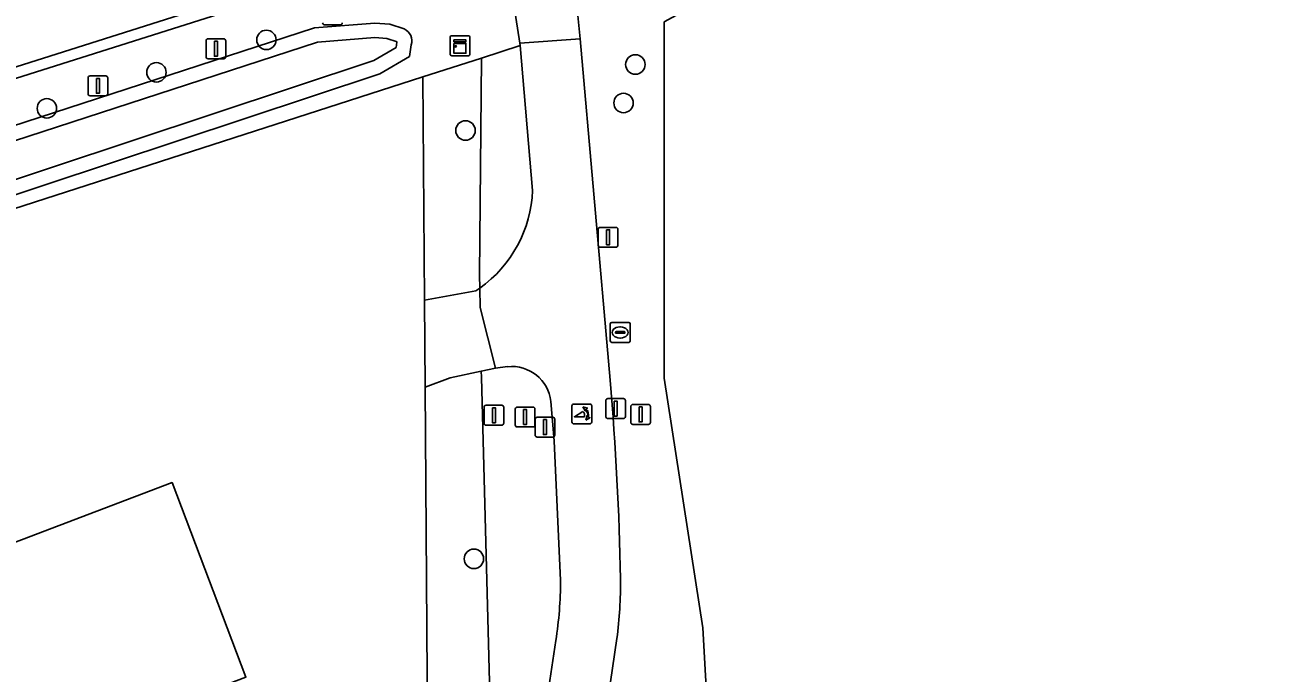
# Model space of a CAD drawing. Extents: x 162879 to 165540, y 384011 to 385181.
# Drawn here: x 163715.3 to 163777.7, y 384467.2 to 384499.8 of the extents above; entities that cross this region are included whole.
import ezdxf

# ---------------------------------------------------------------- set-up
doc = ezdxf.new("R2010")
doc.units = 0
for name, color, linetype in [('IMGEO_Afsluitpaal', 7, 'Continuous'), ('IMGEO_Berm_groen', 7, 'Continuous'), ('IMGEO_Boom', 7, 'Continuous'), ('IMGEO_Bouwland', 7, 'Continuous'), ('IMGEO_Erf', 7, 'Continuous'), ('IMGEO_Groenvoorziening', 7, 'Continuous'), ('IMGEO_Hek', 7, 'Continuous'), ('IMGEO_Kast', 7, 'Continuous'), ('IMGEO_Lichtmast', 7, 'Continuous'), ('IMGEO_Oever', 7, 'Continuous'), ('IMGEO_Pand', 7, 'Continuous'), ('IMGEO_Poller', 7, 'Continuous'), ('IMGEO_Rijbaan_lokaal_gesloten', 7, 'Continuous'), ('IMGEO_Rijbaan_lokaal_open', 7, 'Continuous'), ('IMGEO_Rioolput', 7, 'Continuous'), ('IMGEO_Waterloop', 7, 'Continuous'), ('IMGEO_Wegwijzer', 7, 'Continuous')]:
    doc.layers.add(name, color=color, linetype=linetype)

msp = doc.modelspace()

# ---------------------------------------------------------------- linework, layer by layer
at = {"layer": 'IMGEO_Afsluitpaal'}
for p, q in [((163724.397, 384498.176), (163724.397, 384498.976)), ((163724.397, 384498.976), (163724.397, 384498.176)), ((163724.497, 384499.076), (163725.287, 384499.076)), ((163725.287, 384499.076), (163724.497, 384499.076)), ((163725.387, 384498.976), (163725.387, 384498.176)), ((163725.387, 384498.176), (163725.387, 384498.976)), ((163725.287, 384498.076), (163724.497, 384498.076)), ((163724.497, 384498.076), (163725.287, 384498.076)), ((163718.461, 384496.31), (163718.461, 384497.11)), ((163718.461, 384497.11), (163718.461, 384496.31)), ((163718.561, 384497.21), (163719.351, 384497.21)), ((163719.351, 384497.21), (163718.561, 384497.21)), ((163719.451, 384497.11), (163719.451, 384496.31)), ((163719.451, 384496.31), (163719.451, 384497.11)), ((163719.351, 384496.21), (163718.561, 384496.21)), ((163718.561, 384496.21), (163719.351, 384496.21)), ((163738.377, 384479.749), (163738.377, 384480.549)), ((163738.377, 384480.549), (163738.377, 384479.749)), ((163738.477, 384480.649), (163739.267, 384480.649)), ((163739.267, 384480.649), (163738.477, 384480.649)), ((163739.367, 384480.549), (163739.367, 384479.749)), ((163739.367, 384479.749), (163739.367, 384480.549)), ((163740.049, 384480.558), (163740.839, 384480.558)), ((163740.839, 384480.558), (163740.049, 384480.558)), ((163744.5, 384480.082), (163744.5, 384480.882)), ((163744.5, 384480.882), (163744.5, 384480.082)), ((163744.6, 384480.982), (163745.39, 384480.982)), ((163745.39, 384480.982), (163744.6, 384480.982)), ((163745.49, 384480.882), (163745.49, 384480.082)), ((163745.49, 384480.082), (163745.49, 384480.882)), ((163745.757, 384479.789), (163745.757, 384480.589)), ((163745.757, 384480.589), (163745.757, 384479.789)), ((163745.857, 384480.689), (163746.647, 384480.689)), ((163746.647, 384480.689), (163745.857, 384480.689)), ((163746.747, 384480.589), (163746.747, 384479.789)), ((163746.747, 384479.789), (163746.747, 384480.589)), ((163739.949, 384479.658), (163739.949, 384480.458)), ((163739.949, 384480.458), (163739.949, 384479.658)), ((163740.939, 384480.458), (163740.939, 384479.658)), ((163740.939, 384479.658), (163740.939, 384480.458)), ((163740.946, 384479.151), (163740.946, 384479.951)), ((163740.946, 384479.951), (163740.946, 384479.151)), ((163741.046, 384480.051), (163741.836, 384480.051)), ((163741.836, 384480.051), (163741.046, 384480.051)), ((163741.936, 384479.951), (163741.936, 384479.151)), ((163741.936, 384479.151), (163741.936, 384479.951)), ((163745.39, 384479.982), (163744.6, 384479.982)), ((163744.6, 384479.982), (163745.39, 384479.982)), ((163739.267, 384479.649), (163738.477, 384479.649)), ((163738.477, 384479.649), (163739.267, 384479.649)), ((163740.839, 384479.558), (163740.049, 384479.558)), ((163740.049, 384479.558), (163740.839, 384479.558)), ((163746.647, 384479.689), (163745.857, 384479.689)), ((163745.857, 384479.689), (163746.647, 384479.689)), ((163741.836, 384479.051), (163741.046, 384479.051)), ((163741.046, 384479.051), (163741.836, 384479.051))]:
    msp.add_line(p, q, dxfattribs=at)
for points in [[(163724.817, 384498.951), (163724.967, 384498.951), (163724.967, 384498.201), (163724.817, 384498.201), (163724.817, 384498.951)], [(163718.881, 384497.085), (163719.031, 384497.085), (163719.031, 384496.335), (163718.881, 384496.335), (163718.881, 384497.085)], [(163738.797, 384480.524), (163738.947, 384480.524), (163738.947, 384479.774), (163738.797, 384479.774), (163738.797, 384480.524)], [(163744.92, 384480.857), (163745.07, 384480.857), (163745.07, 384480.107), (163744.92, 384480.107), (163744.92, 384480.857)], [(163746.177, 384480.564), (163746.327, 384480.564), (163746.327, 384479.814), (163746.177, 384479.814), (163746.177, 384480.564)], [(163740.369, 384480.433), (163740.519, 384480.433), (163740.519, 384479.683), (163740.369, 384479.683), (163740.369, 384480.433)], [(163741.366, 384479.926), (163741.516, 384479.926), (163741.516, 384479.176), (163741.366, 384479.176), (163741.366, 384479.926)]]:
    msp.add_lwpolyline(points, dxfattribs=at)
for centre, start, end in [((163724.497, 384498.976), 90, 180), ((163724.497, 384498.976), 90, 180), ((163725.287, 384498.976), 0, 90), ((163725.287, 384498.976), 360, 90), ((163724.497, 384498.176), 180, 270), ((163724.497, 384498.176), 180, 270), ((163725.287, 384498.176), 270, 0), ((163725.287, 384498.176), 270, 0), ((163718.561, 384497.11), 90, 180), ((163718.561, 384497.11), 90, 180), ((163719.351, 384497.11), 0, 90), ((163719.351, 384497.11), 360, 90), ((163718.561, 384496.31), 180, 270), ((163718.561, 384496.31), 180, 270), ((163719.351, 384496.31), 270, 0), ((163719.351, 384496.31), 270, 0), ((163738.477, 384480.549), 90, 180), ((163738.477, 384480.549), 90, 180), ((163739.267, 384480.549), 0, 90), ((163739.267, 384480.549), 360, 90), ((163740.049, 384480.458), 90, 180), ((163740.049, 384480.458), 90, 180), ((163740.839, 384480.458), 0, 90), ((163740.839, 384480.458), 360, 90), ((163744.6, 384480.882), 90, 180), ((163744.6, 384480.882), 90, 180), ((163745.39, 384480.882), 0, 90), ((163745.39, 384480.882), 360, 90), ((163745.857, 384480.589), 90, 180), ((163745.857, 384480.589), 90, 180), ((163746.647, 384480.589), 0, 90), ((163746.647, 384480.589), 360, 90), ((163741.046, 384479.951), 90, 180), ((163741.046, 384479.951), 90, 180), ((163741.836, 384479.951), 0, 90), ((163741.836, 384479.951), 360, 90), ((163744.6, 384480.082), 180, 270), ((163744.6, 384480.082), 180, 270), ((163745.39, 384480.082), 270, 0), ((163745.39, 384480.082), 270, 0), ((163738.477, 384479.749), 180, 270), ((163738.477, 384479.749), 180, 270), ((163739.267, 384479.749), 270, 0), ((163739.267, 384479.749), 270, 0), ((163740.049, 384479.658), 180, 270), ((163740.049, 384479.658), 180, 270), ((163740.839, 384479.658), 270, 0), ((163740.839, 384479.658), 270, 0), ((163745.857, 384479.789), 180, 270), ((163745.857, 384479.789), 180, 270), ((163746.647, 384479.789), 270, 0), ((163746.647, 384479.789), 270, 0), ((163741.046, 384479.151), 180, 270), ((163741.046, 384479.151), 180, 270), ((163741.836, 384479.151), 270, 0), ((163741.836, 384479.151), 270, 0)]:
    msp.add_arc(centre, 0.1, start, end, dxfattribs=at)
at = {"layer": 'IMGEO_Berm_groen'}
for points in [[(163736.271, 384503.913), (163733.882, 384503.128), (163673.457, 384484.009), (163672.218, 384481.736), (163672.861, 384479.522), (163673.525, 384477.235), (163735.296, 384497.157), (163738.245, 384498.107), (163740.185, 384498.733), (163740.174, 384498.86), (163739.718, 384501.777)], [(163734.712, 384498.764), (163734.624, 384498.186), (163733.132, 384497.317), (163675.705, 384478.27), (163675.039, 384480.186), (163674.542, 384481.62), (163729.855, 384499.627), (163732.888, 384499.869), (163733.639, 384499.81), (163734.353, 384499.569)]]:
    msp.add_lwpolyline(points, dxfattribs=at)
msp.add_arc((163734.086, 384498.968), 0.658, 341.98109, 66.08909, dxfattribs=at)
at = {"layer": 'IMGEO_Boom'}
for centre in [(163727.431, 384499.021), (163745.988, 384497.782), (163721.899, 384497.389), (163745.392, 384495.849), (163716.39, 384495.579), (163737.444, 384494.465), (163737.867, 384472.929)]:
    msp.add_circle(centre, 0.489, dxfattribs=at)
at = {"layer": 'IMGEO_Bouwland'}
msp.add_lwpolyline([(163855.899, 384531.368), (163814.844, 384522.961), (163804.4, 384520.545), (163798.342, 384518.806), (163772.691, 384510.794), (163770.073, 384507.956), (163751.31, 384502.046), (163747.438, 384499.922), (163747.438, 384482.013), (163749.377, 384469.459), (163749.654, 384464.659), (163751.685, 384456.628), (163754.823, 384449.705), (163867.186, 384478.711), (163950.521, 384501.908), (163952.667, 384505.672), (163941.075, 384511.882)], dxfattribs=at)
at = {"layer": 'IMGEO_Erf'}
msp.add_lwpolyline([(163735.589, 384457.531), (163735.573, 384459.754), (163735.412, 384481.555), (163735.379, 384485.927), (163735.296, 384497.157), (163673.525, 384477.235), (163673.558, 384477.124), (163673.315, 384477.045), (163676.02, 384469.695), (163677.537, 384470.279), (163675.789, 384474.916), (163687.803, 384479.502), (163709.623, 384487.831), (163711.39, 384483.201), (163713.77, 384476.966), (163714.66, 384474.798), (163679.163, 384461.363), (163683.547, 384449.689)], dxfattribs=at)
msp.add_lwpolyline([(163684.716, 384451.138), (163681, 384460.911), (163722.685, 384476.76), (163726.401, 384466.987)], close=True, dxfattribs=at)
at = {"layer": 'IMGEO_Groenvoorziening'}
for points in [[(163747.438, 384482.013), (163747.438, 384499.922), (163751.31, 384502.046), (163770.073, 384507.956), (163772.691, 384510.794), (163748.898, 384503.363), (163748.645, 384504.331), (163798.055, 384519.764), (163804.144, 384521.512), (163814.635, 384523.939), (163855.656, 384532.338)], [(163743.012, 384501.102), (163743.213, 384499.073), (163743.896, 384491.268), (163744.713, 384481.919)], [(163740.813, 384491.452), (163740.185, 384498.733), (163738.245, 384498.107), (163738.15, 384487.194), (163738.162, 384486.542)], [(163739.56, 384482.591), (163738.948, 384482.512), (163738.237, 384482.36), (163738.242, 384482.066), (163738.803, 384461.001), (163740.71, 384461.737), (163741.638, 384466.478), (163741.989, 384468.823)], [(163867.186, 384478.711), (163754.823, 384449.705), (163751.685, 384456.628), (163749.654, 384464.659), (163749.377, 384469.459), (163747.438, 384482.013)], [(163742.226, 384471.844), (163741.909, 384478.865), (163741.74, 384480.846)], [(163745.063, 384468.921), (163744.626, 384465.941)]]:
    msp.add_lwpolyline(points, dxfattribs=at)
for points in [[(163738.245, 384498.107), (163735.296, 384497.157), (163735.379, 384485.927), (163737.969, 384486.41), (163738.162, 384486.542), (163738.15, 384487.194)], [(163738.803, 384461.001), (163738.242, 384482.066), (163738.237, 384482.36), (163736.681, 384482.028), (163735.412, 384481.555), (163735.573, 384459.754)]]:
    msp.add_lwpolyline(points, close=True, dxfattribs=at)
for centre, radius, start, end in [((163734.51, 384491.685), 6.308, 305.38319, 357.88594), ((163739.766, 384480.614), 1.987, 6.69193, 95.95641), ((163600.666, 384469.371), 144.593, 1.01144, 4.97863), ((163721.946, 384471.915), 20.28, 351.22961, 359.79896), ((163724.504, 384471.612), 20.734, 352.54352, 0.86007)]:
    msp.add_arc(centre, radius, start, end, dxfattribs=at)
at = {"layer": 'IMGEO_Hek'}
for points in [[(163735.296, 384497.157), (163738.245, 384498.107)], [(163738.245, 384498.107), (163738.15, 384487.194)], [(163673.525, 384477.235), (163735.296, 384497.157)], [(163738.15, 384487.194), (163738.162, 384486.542)], [(163738.237, 384482.36), (163738.242, 384482.066)], [(163738.242, 384482.066), (163738.803, 384461.001)]]:
    msp.add_lwpolyline(points, dxfattribs=at)
at = {"layer": 'IMGEO_Kast'}
for p, q in [((163736.744, 384499.226), (163737.585, 384499.226)), ((163737.585, 384499.226), (163736.744, 384499.226)), ((163736.669, 384498.301), (163736.669, 384499.142)), ((163736.669, 384499.142), (163736.669, 384498.301)), ((163737.669, 384499.151), (163737.669, 384498.31)), ((163737.669, 384498.31), (163737.669, 384499.151)), ((163737.594, 384498.226), (163736.753, 384498.226)), ((163736.753, 384498.226), (163737.594, 384498.226))]:
    msp.add_line(p, q, dxfattribs=at)
for points in [[(163736.864, 384499.016), (163737.464, 384499.016), (163737.464, 384498.931), (163736.864, 384498.931), (163736.864, 384499.016)], [(163736.864, 384498.841), (163737.464, 384498.841), (163737.464, 384498.352), (163736.864, 384498.352), (163736.864, 384498.841)]]:
    msp.add_lwpolyline(points, dxfattribs=at)
msp.add_circle((163736.948, 384498.69), 0.0377, dxfattribs=at)
for centre, start, end in [((163736.747, 384499.148), 92.4484, 184.28452), ((163736.747, 384499.148), 92.4484, 184.28452), ((163737.591, 384499.148), 2.4484, 94.28452), ((163737.591, 384499.148), 2.4484, 94.28452), ((163736.747, 384498.304), 182.4484, 274.28452), ((163736.747, 384498.304), 182.4484, 274.28452), ((163737.591, 384498.304), 272.4484, 4.28452), ((163737.591, 384498.304), 272.4484, 4.28452)]:
    msp.add_arc(centre, 0.0779, start, end, dxfattribs=at)
at = {"layer": 'IMGEO_Lichtmast'}
for p, q in [((163744.119, 384488.696), (163744.119, 384489.496)), ((163744.119, 384489.496), (163744.119, 384488.696)), ((163744.219, 384489.596), (163745.009, 384489.596)), ((163745.009, 384489.596), (163744.219, 384489.596)), ((163745.109, 384489.496), (163745.109, 384488.696)), ((163745.109, 384488.696), (163745.109, 384489.496)), ((163745.009, 384488.596), (163744.219, 384488.596)), ((163744.219, 384488.596), (163745.009, 384488.596))]:
    msp.add_line(p, q, dxfattribs=at)
msp.add_lwpolyline([(163744.539, 384489.471), (163744.689, 384489.471), (163744.689, 384488.721), (163744.539, 384488.721), (163744.539, 384489.471)], dxfattribs=at)
for centre, start, end in [((163744.219, 384489.496), 90, 180), ((163744.219, 384489.496), 90, 180), ((163745.009, 384489.496), 0, 90), ((163745.009, 384489.496), 360, 90), ((163744.219, 384488.696), 180, 270), ((163744.219, 384488.696), 180, 270), ((163745.009, 384488.696), 270, 0), ((163745.009, 384488.696), 270, 0)]:
    msp.add_arc(centre, 0.1, start, end, dxfattribs=at)
at = {"layer": 'IMGEO_Oever'}
for points in [[(163734.353, 384499.569), (163733.639, 384499.81), (163732.888, 384499.869), (163729.855, 384499.627), (163674.542, 384481.62), (163675.039, 384480.186), (163675.705, 384478.27), (163733.132, 384497.317)], [(163733.132, 384497.317), (163734.624, 384498.186), (163734.712, 384498.764)]]:
    msp.add_lwpolyline(points, dxfattribs=at)
msp.add_lwpolyline([(163734, 384498.919), (163733.996, 384498.903), (163733.956, 384498.64), (163732.831, 384497.985), (163676.157, 384479.188), (163675.473, 384481.157), (163729.999, 384498.908), (163732.888, 384499.138), (163733.492, 384499.091)], close=True, dxfattribs=at)
msp.add_arc((163734.086, 384498.968), 0.658, 341.98109, 66.08909, dxfattribs=at)
at = {"layer": 'IMGEO_Pand'}
msp.add_lwpolyline([(163684.716, 384451.138), (163726.401, 384466.987), (163722.685, 384476.76), (163681, 384460.911)], close=True, dxfattribs=at)
at = {"layer": 'IMGEO_Poller'}
for p, q in [((163742.799, 384480.618), (163742.799, 384479.811)), ((163742.799, 384480.618), (163742.799, 384479.811)), ((163743.701, 384480.713), (163742.893, 384480.713)), ((163743.701, 384480.713), (163742.893, 384480.713)), ((163743.795, 384479.811), (163743.795, 384480.618)), ((163743.795, 384479.811), (163743.795, 384480.618)), ((163742.893, 384479.716), (163743.701, 384479.716)), ((163742.893, 384479.716), (163743.701, 384479.716))]:
    msp.add_line(p, q, dxfattribs=at)
for points in [[(163743.478, 384480.442), (163743.466, 384480.369), (163743.341, 384480.574)], [(163743.341, 384480.574), (163743.572, 384480.508), (163743.501, 384480.476)], [(163743.434, 384480.069), (163742.921, 384480.069), (163743.351, 384480.344)], [(163743.494, 384479.897), (163743.56, 384480.128), (163743.59, 384480.06)], [(163743.626, 384480.033), (163743.698, 384480.022), (163743.494, 384479.897)]]:
    msp.add_lwpolyline(points, dxfattribs=at)
for centre, radius, start, end in [((163742.893, 384480.618), 0.0946, 90, 180), ((163742.893, 384480.618), 0.0946, 90, 180), ((163743.701, 384480.618), 0.0946, 0, 90), ((163743.701, 384480.618), 0.0946, 0, 90), ((163743.106, 384480.119), 0.332, 351.32473, 42.4854), ((163743.12, 384480.129), 0.476, 351.75274, 41.16905), ((163743.12, 384480.129), 0.516, 349.35686, 42.29123), ((163742.893, 384479.811), 0.0946, 180, 270), ((163742.893, 384479.811), 0.0946, 180, 270), ((163743.701, 384479.811), 0.0946, 270, 0), ((163743.701, 384479.811), 0.0946, 270, 0)]:
    msp.add_arc(centre, radius, start, end, dxfattribs=at)
at = {"layer": 'IMGEO_Rijbaan_lokaal_gesloten'}
msp.add_lwpolyline([(163733.943, 384503.731), (163732.744, 384507.516), (163666.524, 384486.547), (163617.326, 384471.177), (163605.38, 384467.425), (163606.478, 384463.562), (163618.666, 384467.431), (163666.742, 384482.429)], close=True, dxfattribs=at)
at = {"layer": 'IMGEO_Rijbaan_lokaal_open'}
for points in [[(163780.232, 384517.137), (163757.115, 384509.864), (163755.228, 384509.255), (163751.375, 384508.217), (163736.556, 384504.526), (163736.228, 384504.447), (163733.943, 384503.731), (163666.742, 384482.429), (163618.666, 384467.431), (163606.478, 384463.562)], [(163606.62, 384463.084), (163618.797, 384466.945), (163663.998, 384481.064), (163673.457, 384484.009), (163733.882, 384503.128), (163736.271, 384503.913), (163736.561, 384504.005), (163746.591, 384506.492), (163755.421, 384508.79), (163759.947, 384510.236), (163780.394, 384516.674)], [(163739.718, 384501.777), (163740.174, 384498.86), (163743.213, 384499.073), (163743.012, 384501.102)], [(163743.896, 384491.268), (163743.213, 384499.073), (163740.174, 384498.86), (163740.185, 384498.733), (163740.813, 384491.452)], [(163744.713, 384481.919), (163743.896, 384491.268)], [(163738.162, 384486.542), (163738.179, 384485.573), (163738.948, 384482.512), (163739.56, 384482.591)], [(163741.74, 384480.846), (163741.909, 384478.865), (163742.226, 384471.844)], [(163741.989, 384468.823), (163741.638, 384466.478), (163740.71, 384461.737), (163738.803, 384461.001), (163738.862, 384458.789), (163740.249, 384459.322)], [(163744.626, 384465.941), (163745.063, 384468.921)]]:
    msp.add_lwpolyline(points, dxfattribs=at)
msp.add_lwpolyline([(163738.179, 384485.573), (163738.162, 384486.542), (163737.969, 384486.41), (163735.379, 384485.927), (163735.412, 384481.555), (163736.681, 384482.028), (163738.237, 384482.36), (163738.948, 384482.512)], close=True, dxfattribs=at)
for centre, radius, start, end in [((163734.51, 384491.685), 6.308, 305.38319, 357.88594), ((163739.766, 384480.614), 1.987, 6.69193, 95.95641), ((163600.666, 384469.371), 144.593, 1.01144, 4.97863), ((163721.946, 384471.915), 20.28, 351.22961, 359.79896), ((163724.504, 384471.612), 20.734, 352.54352, 0.86007)]:
    msp.add_arc(centre, radius, start, end, dxfattribs=at)
at = {"layer": 'IMGEO_Rioolput'}
for p, q in [((163744.725, 384483.884), (163744.725, 384484.736)), ((163744.8, 384484.81), (163745.652, 384484.81)), ((163744.984, 384484.304), (163744.984, 384484.316)), ((163745.422, 384484.267), (163745.024, 384484.267)), ((163745.027, 384484.353), (163745.425, 384484.353)), ((163745.213, 384484.59), (163745.238, 384484.59)), ((163745.468, 384484.316), (163745.468, 384484.304)), ((163745.726, 384484.736), (163745.726, 384483.884)), ((163745.652, 384483.81), (163744.8, 384483.81)), ((163745.236, 384484.03), (163745.211, 384484.03))]:
    msp.add_line(p, q, dxfattribs=at)
for points in [[(163744.725, 384483.884), (163744.725, 384484.736)], [(163744.8, 384484.81), (163745.652, 384484.81)], [(163745.726, 384484.736), (163745.726, 384483.884)], [(163745.652, 384483.81), (163744.8, 384483.81)]]:
    msp.add_lwpolyline(points, dxfattribs=at)
for centre, radius, start, end in [((163744.802, 384484.734), 0.0765, 91.55205, 178.44795), ((163744.802, 384484.734), 0.0765, 91.55205, 178.44795), ((163745.024, 384484.313), 0.0403, 85.87752, 175.75265), ((163745.021, 384484.303), 0.0366, 178.93798, 274.71019), ((163745.425, 384484.31), 0.043, 264.86636, 352.45326), ((163745.429, 384484.315), 0.0386, 1.73085, 96.63898), ((163745.65, 384484.734), 0.0765, 1.55205, 88.44795), ((163745.65, 384484.734), 0.0765, 1.55205, 88.44795), ((163744.802, 384483.886), 0.0765, 181.55205, 268.44795), ((163744.802, 384483.886), 0.0765, 181.55205, 268.44795), ((163745.65, 384483.886), 0.0765, 271.55205, 358.44795), ((163745.65, 384483.886), 0.0765, 271.55205, 358.44795)]:
    msp.add_arc(centre, radius, start, end, dxfattribs=at)
for centre, major_axis, ratio, start_param, end_param in [((163745.212, 384484.31), (-0.387, 0.002), 0.722429, 4.712389, 7.853982), ((163745.237, 384484.31), (-0.39, 0.002), 0.717154, 1.570796, 4.712389)]:
    msp.add_ellipse(centre, major_axis=major_axis, ratio=ratio, start_param=start_param, end_param=end_param, dxfattribs=at)
at = {"layer": 'IMGEO_Waterloop'}
msp.add_lwpolyline([(163734, 384498.919), (163733.492, 384499.091), (163732.888, 384499.138), (163729.999, 384498.908), (163675.473, 384481.157), (163676.157, 384479.188), (163732.831, 384497.985), (163733.956, 384498.64), (163733.996, 384498.903)], close=True, dxfattribs=at)
at = {"layer": 'IMGEO_Wegwijzer'}
for p, q in [((163731.149, 384499.778), (163730.359, 384499.778)), ((163730.359, 384499.778), (163731.149, 384499.778))]:
    msp.add_line(p, q, dxfattribs=at)
for centre, start, end in [((163730.359, 384499.878), 180, 270), ((163730.359, 384499.878), 180, 270), ((163731.149, 384499.878), 270, 0), ((163731.149, 384499.878), 270, 0)]:
    msp.add_arc(centre, 0.1, start, end, dxfattribs=at)

doc.saveas('drawing.dxf')
